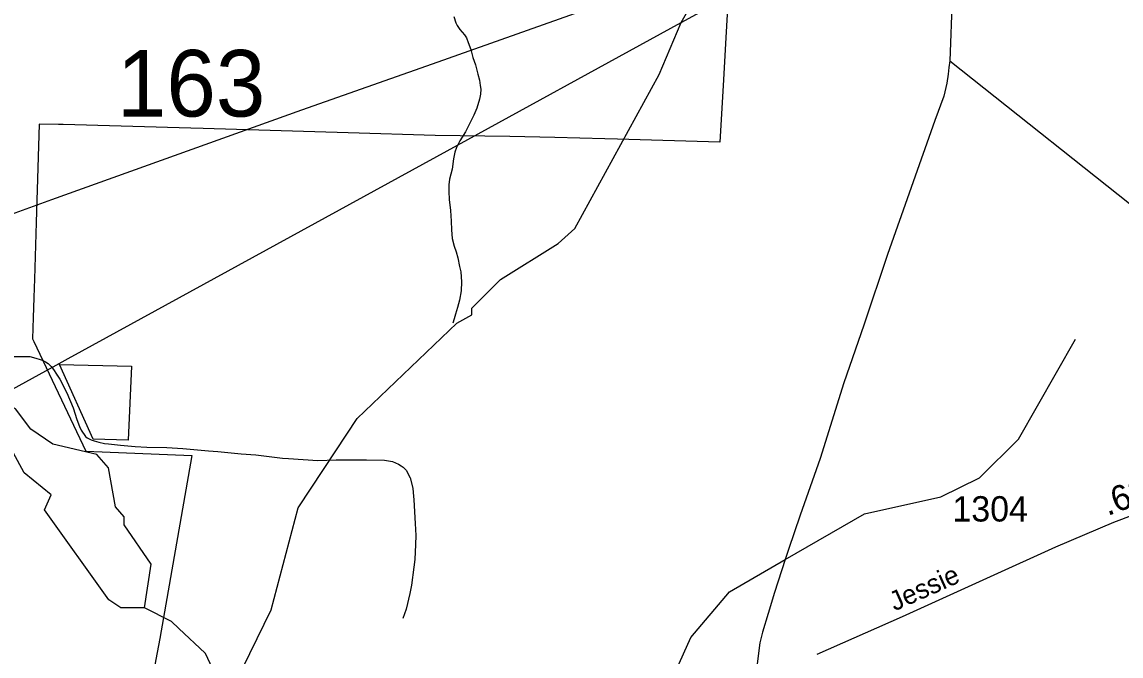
# Model space of a CAD drawing. Extents: x 2001466 to 2224147, y 644118 to 847247.
# Drawn here: x 2049942 to 2055357, y 711939 to 715065 of the extents above; entities that cross this region are included whole.
import ezdxf

# ---------------------------------------------------------------- set-up
doc = ezdxf.new("R2010")
doc.units = 0
for name, color, linetype in [('Exist Boundary Political City Limit New', 7, 'Continuous'), ('Exist Boundary Political City Limit New Hole', 7, 'Continuous'), ('Exist Hydrographic Creek Single Shore', 7, 'Continuous'), ('Exist Hydrographic Misc Water Feature', 7, 'Continuous'), ('Exist Road Non-System Type 51', 7, 'Continuous'), ('Exist Road Secondary Mileage Hundredths English Label', 7, 'Continuous'), ('Exist Road Secondary Structure Standard Bridge Number Label', 7, 'Continuous'), ('Exist Road Secondary Type 51 Attributed', 7, 'Continuous'), ('Exist Road Secondary Type 51 Label', 7, 'Continuous'), ('Exist Road Secondary Type 51 Number Label', 7, 'Continuous'), ('Exist Utilities Electrical Transmission Line', 7, 'Continuous'), ('Map Preparation Boundary City Limit Buffer Line', 7, 'Continuous')]:
    doc.layers.add(name, color=color, linetype=linetype)

msp = doc.modelspace()

# ---------------------------------------------------------------- linework, layer by layer
at = {"layer": 'Exist Boundary Political City Limit New'}
msp.add_lwpolyline([(2053428.6, 715304.9), (2053412, 715016), (2053396.8, 714751.6), (2053380.6, 714472.7), (2052875.4, 714487.8), (2052814.4, 714489.6), (2052567.5, 714495.9), (2052345.2, 714501.5), (2051977.5, 714506.2), (2051548.2, 714518.6), (2050833.8, 714539.9), (2050773.5, 714541.6), (2050144.8, 714559.9), (2050121.1, 714560.2), (2050026.4, 714561.4), (2050013.1, 714130.7), (2050011.5, 714076.8), (2050003, 713797.8), (2050001.6, 713755.3), (2049999.9, 713706.1), (2049996.8, 713608.8), (2049993.4, 713503.9), (2049999.9, 713490), (2050256.5, 712949), (2050778.4, 712928.1), (2050620.4, 712025.2), (2050583.2, 711826.4)], dxfattribs=at)
at = {"layer": 'Exist Boundary Political City Limit New Hole'}
msp.add_lwpolyline([(2050480.8, 713368), (2050464.9, 713002.9), (2050292.2, 713008.5), (2050126.6, 713376.7), (2050480.8, 713368)], dxfattribs=at)
at = {"layer": 'Exist Hydrographic Creek Single Shore'}
for points in [[(2053189.5, 715062.3), (2053189.8, 715063), (2053360.6, 715361.5)], [(2052083.7, 713579.7), (2052158.8, 713620.8), (2052158.8, 713653.6), (2052299.7, 713795), (2052583.7, 713973), (2052666.7, 714046.8), (2053081.7, 714806), (2053189.5, 715062.3)], [(2051488.7, 712951.7), (2051593.7, 713110.6), (2052083.7, 713579.7)], [(2053702.9, 712414.7), (2054093.7, 712639.7), (2054468.7, 712723.9), (2054659.6, 712818.5), (2054851.7, 713008.1), (2055133.7, 713501.1)], [(2050928.7, 711775.7), (2050995.7, 711810.4), (2051169.6, 712167.7), (2051302.7, 712670.3), (2051488.7, 712951.7)], [(2051532.6, 709611.1), (2051757.5, 709770.5), (2052248.6, 709996.8), (2052381.7, 710164.7), (2052498.6, 710264), (2052597.6, 710481.8), (2052705.7, 711063.6), (2052771.7, 711314.9), (2052845.7, 711454.4), (2053128.7, 711789.9), (2053236.7, 712030.5), (2053427.7, 712256.2), (2053702.9, 712414.7)]]:
    msp.add_lwpolyline(points, dxfattribs=at)
at = {"layer": 'Exist Hydrographic Misc Water Feature'}
msp.add_line((2050843.9, 711952.9), (2050714.4, 712075.2), dxfattribs=at)
for points in [[(2052069.8, 715091.8), (2052079.6, 715061.9), (2052085.8, 715047.9), (2052099.9, 715027.9), (2052121.5, 715002), (2052131.9, 714987.8), (2052139.7, 714963.9), (2052153.7, 714929.8), (2052164.1, 714890), (2052176, 714854.2), (2052188.3, 714808.1), (2052195.9, 714778.1), (2052200.2, 714751.9), (2052202.3, 714734.2), (2052200.4, 714710.1), (2052196.5, 714684), (2052182.8, 714640.2), (2052168.6, 714605.8), (2052148.7, 714565.9), (2052126.4, 714524.2), (2052098.7, 714480.1), (2052082.9, 714446.1), (2052074.9, 714423.7), (2052068.8, 714389.8), (2052060.8, 714339.8), (2052049.1, 714289.7), (2052045.4, 714261.9), (2052045.2, 714229.9), (2052047.2, 714189.8), (2052053.2, 714136.2), (2052057.3, 714084), (2052057.7, 714039.8), (2052061.6, 713997.8), (2052071.6, 713960.2), (2052081.7, 713931.9), (2052089.9, 713901.8), (2052097.7, 713860.1), (2052103.6, 713834), (2052105.7, 713808.2), (2052107.9, 713783.9), (2052106.3, 713740), (2052098.1, 713694.1), (2052088.3, 713657.9), (2052078.4, 713624.1), (2052070.6, 713602.2), (2052064.3, 713580)], [(2050545.6, 712177.3), (2050428.8, 712176.3), (2050369.7, 712216.8), (2050052.7, 712659.7), (2050085.7, 712734.5), (2049952.6, 712842.2), (2049810.7, 713101), (2049843.8, 713192.2)], [(2050402.7, 712675.5), (2050368.7, 712866.5), (2050310.7, 712933.3), (2050093.7, 712983.7), (2049985.6, 713058.1), (2049909.8, 713158), (2049843.8, 713192.2)], [(2050545.6, 712177.3), (2050577.6, 712393.1), (2050444.8, 712586.1), (2050444.8, 712625.5), (2050402.7, 712675.5)], [(2050714.4, 712075.2), (2050678.7, 712108.9), (2050545.6, 712177.3)], [(2050928.7, 711775.7), (2050845.6, 711951.2), (2050843.9, 711952.9)]]:
    msp.add_lwpolyline(points, dxfattribs=at)
at = {"layer": 'Exist Road Non-System Type 51'}
for points in [[(2049858.1, 713413), (2049891.7, 713416.7), (2049979.7, 713416.9), (2050009.6, 713408.3), (2050031.4, 713401.8), (2050041.3, 713397.6), (2050057.2, 713389.3), (2050071, 713381), (2050084.7, 713366.8), (2050096.4, 713352.5), (2050111.9, 713328.2), (2050117.1, 713320.3)], [(2050111.9, 713328.2), (2050128, 713303.7), (2050162.7, 713237), (2050193.2, 713162.4), (2050212, 713106), (2050225.3, 713071.7), (2050232.9, 713053.5), (2050254.3, 713021.1), (2050262.2, 713015), (2050281.9, 713004.5), (2050297.9, 713000.2), (2050319.7, 712993.8), (2050347.6, 712987.2), (2050367.5, 712984.8), (2050427.4, 712979.6), (2050499.3, 712972.1), (2050557.2, 712968.9), (2050655.2, 712966.9), (2050735.1, 712963.3), (2050807, 712955.8), (2050861.4, 712951.5)], [(2050861.4, 712951.5), (2050906.8, 712947.8), (2051022.5, 712935.5), (2051094.5, 712932), (2051226.1, 712915.3), (2051255.5, 712913.4)], [(2051255.5, 712913.4), (2051399.9, 712903.8), (2051490.2, 712906)], [(2051490.2, 712906), (2051532, 712907.1), (2051640, 712906.9), (2051727.9, 712905.1), (2051767.8, 712898.3), (2051797.5, 712885.7), (2051809.4, 712877.4), (2051819.2, 712871.2), (2051834.9, 712854.9), (2051854.2, 712818.5), (2051867.1, 712766.2), (2051868.7, 712746.2), (2051872, 712710.1), (2051879.5, 712592), (2051882.4, 712533.9), (2051881.5, 712489.9), (2051877.9, 712416), (2051873.2, 712378.1), (2051861.3, 712288.3), (2051852.5, 712248.5), (2051834.9, 712170.9), (2051818, 712125.2)]]:
    msp.add_lwpolyline(points, dxfattribs=at)
at = {"layer": 'Exist Road Secondary Type 51 Attributed'}
msp.add_lwpolyline([(2056939.7, 713243.4), (2056841.4, 713240.3), (2056767.3, 713221.3), (2056685.2, 713186.6), (2056388.5, 713030.3), (2055976.3, 712821.8), (2055808.6, 712748.4), (2055631.9, 712701), (2055508, 712668.6), (2055320.2, 712598.4), (2055034.6, 712476.8), (2054712.3, 712329.1), (2054279.1, 712133.3), (2053858.2, 711946.2)], dxfattribs=at)
at = {"layer": 'Exist Utilities Electrical Transmission Line'}
for p, q in [((2054551.6, 715809.2), (2054513.1, 714873.4)), ((2053189.5, 715062.3), (2054051.4, 715535)), ((2051986.6, 714402.7), (2053189.5, 715062.3)), ((2050168.7, 713405.9), (2051986.6, 714402.7)), ((2050110.4, 713373.9), (2050168.7, 713405.9)), ((2049843.6, 713227.6), (2050110.4, 713373.9))]:
    msp.add_line(p, q, dxfattribs=at)
for points in [[(2051963.8, 714859.7), (2052719.4, 715126.6), (2053360.6, 715361.5)], [(2050089.2, 714189.5), (2051320.9, 714632.7), (2051963.8, 714859.7)], [(2054513.1, 714873.4), (2054509.2, 714841.3), (2054506.3, 714808.1), (2054499.4, 714764.3), (2054483.5, 714699.2), (2054439.7, 714579.3), (2054206.8, 713919), (2054089.5, 713571), (2053991.9, 713286.8), (2053874.6, 712912.8), (2053776.9, 712634.6), (2053719.3, 712464.5), (2053702.9, 712414.7)], [(2054513.1, 714873.4), (2055509.9, 714080.9), (2055894.8, 713509.6), (2056183.3, 713100.1), (2056249.5, 713007.2)], [(2049837.4, 714098.6), (2049908.3, 714124.4), (2050089.2, 714189.5)], [(2053702.9, 712414.7), (2053649.7, 712252.5), (2053617.8, 712148.4), (2053589.9, 712056.4), (2053578.1, 712004.4), (2053566.2, 711914.4), (2053471.6, 711050.5), (2053428.4, 710534.4), (2053365.7, 709792.5), (2053320.6, 709286.6), (2053240.3, 708979.9), (2053218.6, 708904.1), (2052884.9, 707990), (2052682, 705990.1), (2053066.6, 705260.5), (2052991.1, 704082.3)]]:
    msp.add_lwpolyline(points, dxfattribs=at)
at = {"layer": 'Map Preparation Boundary City Limit Buffer Line'}
for points in [[(2053428.6, 715304.9), (2053412, 715016), (2053396.8, 714751.6), (2053380.6, 714472.7), (2052875.4, 714487.8), (2052814.4, 714489.6), (2052567.5, 714495.9), (2052345.2, 714501.5), (2051977.5, 714506.2), (2051548.2, 714518.6), (2050833.8, 714539.9), (2050773.5, 714541.6), (2050144.8, 714559.9), (2050121.1, 714560.2), (2050026.4, 714561.4), (2050013.1, 714130.7), (2050011.5, 714076.8), (2050003, 713797.8), (2050001.6, 713755.3), (2049999.9, 713706.1), (2049996.8, 713608.8), (2049993.4, 713503.9), (2049999.9, 713490), (2050256.5, 712949), (2050778.4, 712928.1), (2050620.4, 712025.2), (2050583.2, 711826.4)], [(2050480.8, 713368), (2050464.9, 713002.9), (2050292.2, 713008.5), (2050126.6, 713376.7), (2050480.8, 713368)]]:
    msp.add_lwpolyline(points, dxfattribs=at)

# ---------------------------------------------------------------- texts
at = {"layer": 'Exist Road Secondary Mileage Hundredths English Label'}
msp.add_text('.63', height=125, rotation=20.4466, dxfattribs=at).set_placement((2055291, 712629.1))
at = {"layer": 'Exist Road Secondary Structure Standard Bridge Number Label'}
msp.add_text('163', height=328.08, dxfattribs=at).set_placement((2050409.1, 714599.2))
at = {"layer": 'Exist Road Secondary Type 51 Label'}
msp.add_text('Jessie', height=95, rotation=24.0326, dxfattribs=at).set_placement((2054241.7, 712159.2))
at = {"layer": 'Exist Road Secondary Type 51 Number Label'}
msp.add_text('1304', height=125, dxfattribs=at).set_placement((2054526.5, 712602.5))

doc.saveas('drawing.dxf')
